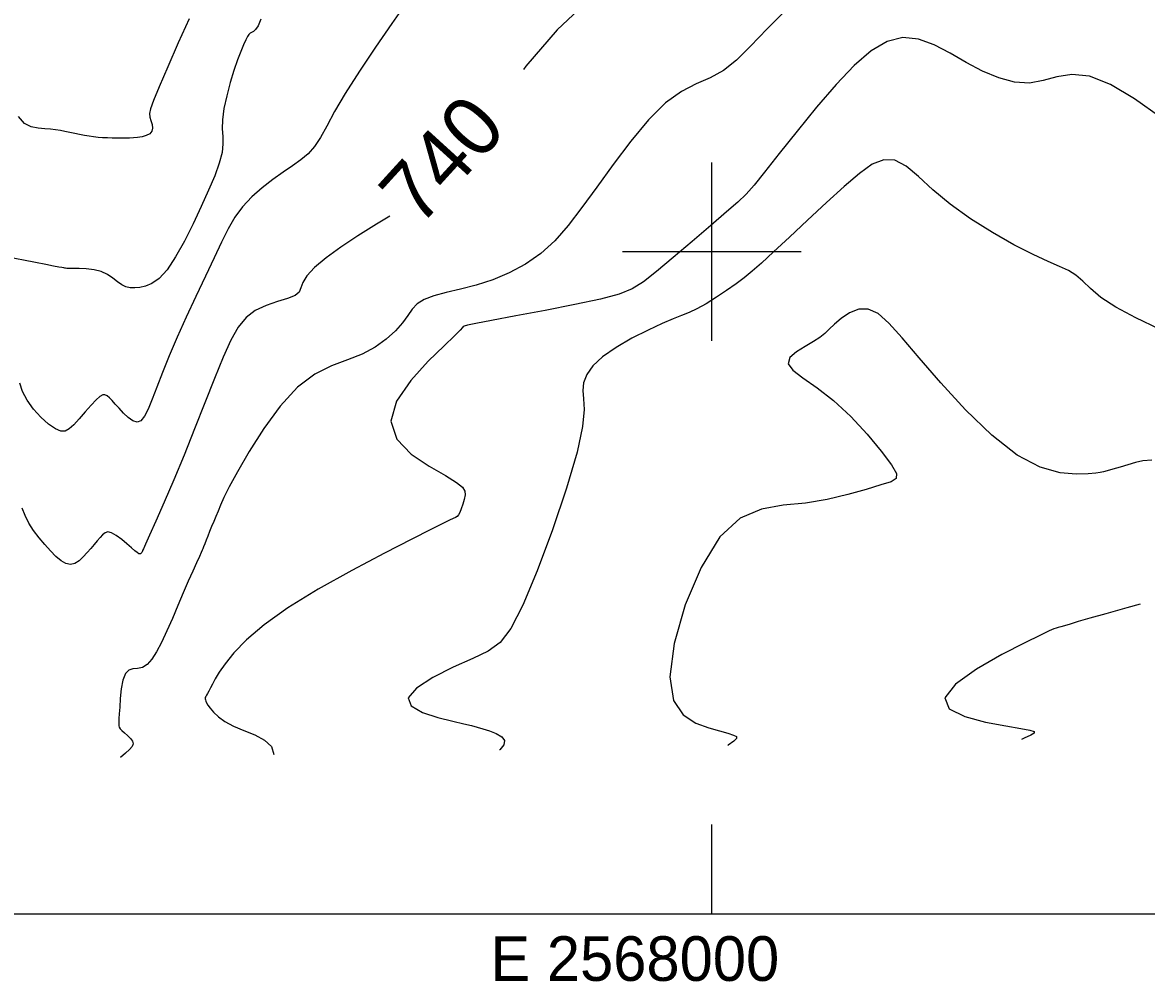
# Model space of a CAD drawing. Extents: x 2566142 to 2571431, y 418755 to 421584.
# Drawn here: x 2567768.3 to 2568146, y 418754.8 to 419077 of the extents above; entities that cross this region are included whole.
import ezdxf

# ---------------------------------------------------------------- set-up
doc = ezdxf.new("R2010")
doc.units = 0
for name, color, linetype in [('Contour_ADS_Label_Major', 7, 'Continuous'), ('Contour_ADS_Major', 7, 'Continuous'), ('Contour_ADS_Minor', 7, 'Continuous'), ('Contour_ADS_State_Plane_Border', 7, 'Continuous'), ('Contour_ADS_Tick', 7, 'Continuous')]:
    doc.layers.add(name, color=color, linetype=linetype)

# ---------------------------------------------------------------- blocks, each defined once
blk = doc.blocks.new('S890')
at = {"layer": 'Contour_ADS_Tick'}
for p, q in [((0, -0.5), (0, 0.5)), ((-0.5, 0), (0.5, 0))]:
    blk.add_line(p, q, dxfattribs=at)

msp = doc.modelspace()

# ---------------------------------------------------------------- linework, layer by layer
at = {"layer": 'Contour_ADS_Major'}
for points in [[(2567958.79, 419084.76), (2567948.02, 419074.54), (2567937.48, 419062.31), (2567936.64, 419061.21)], [(2567891.75, 419011.92), (2567887.24, 419009.19), (2567881.01, 419005.27), (2567875.29, 419001.46), (2567870.39, 418997.87), (2567866.5, 418994.63), (2567863.85, 418991.86), (2567862.49, 418989.61), (2567861.87, 418987.84), (2567861.26, 418986.43), (2567859.94, 418985.27), (2567857.4, 418984.26), (2567853.96, 418983.21), (2567850.15, 418981.92), (2567846.52, 418980.19), (2567843.46, 418977.83), (2567840.83, 418974.59), (2567838.35, 418970.25), (2567835.75, 418964.56), (2567832.81, 418957.42), (2567829.58, 418949.21), (2567826.16, 418940.45), (2567822.66, 418931.66), (2567819.19, 418923.31), (2567815.95, 418915.81), (2567813.15, 418909.49), (2567811.01, 418904.73), (2567809.66, 418901.74), (2567808.95, 418900.18), (2567808.69, 418899.58), (2567808.64, 418899.47), (2567808.63, 418899.44), (2567808.61, 418899.41), (2567808.58, 418899.33), (2567808.51, 418899.19), (2567808.4, 418898.97), (2567808.25, 418898.72), (2567808.03, 418898.52), (2567807.76, 418898.44), (2567807.41, 418898.53), (2567806.89, 418898.87), (2567806.11, 418899.5), (2567804.97, 418900.48), (2567803.43, 418901.82), (2567801.65, 418903.29), (2567799.85, 418904.62), (2567798.25, 418905.53), (2567797.01, 418905.81), (2567796.05, 418905.54), (2567795.22, 418904.86), (2567794.39, 418903.91), (2567793.46, 418902.81), (2567792.4, 418901.6), (2567791.24, 418900.29), (2567790, 418898.89), (2567788.69, 418897.46), (2567787.32, 418896.17), (2567785.9, 418895.23), (2567784.42, 418894.85), (2567782.88, 418895.18), (2567781.27, 418896.15), (2567779.56, 418897.63), (2567777.74, 418899.48), (2567775.82, 418901.57), (2567773.88, 418903.85), (2567772.05, 418906.27), (2567770.45, 418908.79), (2567769.19, 418911.35), (2567768.21, 418913.81)], [(2568143.88, 418881.52), (2568139.46, 418880.33), (2568132.33, 418878.34), (2568126.99, 418876.82), (2568123.11, 418875.69), (2568120.38, 418874.88), (2568118.48, 418874.33), (2568117.21, 418873.96), (2568116.34, 418873.72), (2568115.66, 418873.53), (2568114.89, 418873.27), (2568113.37, 418872.62), (2568110.37, 418871.19), (2568105.13, 418868.59), (2568097.43, 418864.61), (2568088.92, 418859.75), (2568081.81, 418854.68), (2568078.25, 418850.07), (2568079.72, 418846.45), (2568084.95, 418843.79), (2568091.95, 418841.91), (2568098.76, 418840.64), (2568103.76, 418839.81), (2568106.85, 418839.24), (2568108.29, 418838.78), (2568108.33, 418838.26), (2568107.19, 418837.53), (2568104.95, 418836.49), (2568104.04, 418836.1)]]:
    msp.add_lwpolyline(points, dxfattribs=at)
at = {"layer": 'Contour_ADS_Minor'}
for points in [[(2568025.47, 419081.78), (2568018.57, 419074.86), (2568012.99, 419069.04), (2568008.25, 419064.35), (2568003.86, 419060.84), (2567999.42, 419058.42), (2567994.76, 419056.37), (2567989.8, 419053.85), (2567984.44, 419050), (2567978.67, 419044.24), (2567972.7, 419037.08), (2567966.81, 419029.29), (2567961.29, 419021.65), (2567956.33, 419014.78), (2567951.73, 419008.8), (2567947.21, 419003.66), (2567942.48, 418999.33), (2567937.34, 418995.76), (2567931.89, 418992.87), (2567926.32, 418990.58), (2567920.8, 418988.79), (2567915.52, 418987.41), (2567910.69, 418986.27), (2567906.53, 418985.19), (2567903.25, 418983.97), (2567900.95, 418982.48), (2567899.29, 418980.67), (2567897.81, 418978.55), (2567896.05, 418976.12), (2567893.65, 418973.4), (2567890.56, 418970.59), (2567886.81, 418967.91), (2567882.46, 418965.59), (2567877.54, 418963.7), (2567872.19, 418961.68), (2567866.53, 418958.83), (2567860.71, 418954.44), (2567854.89, 418948.09), (2567849.38, 418940.54), (2567844.49, 418932.85), (2567840.56, 418926.06), (2567837.81, 418920.98), (2567836.02, 418917.39), (2567834.88, 418914.83), (2567834.07, 418912.84), (2567833.32, 418911.02), (2567832.58, 418909.29), (2567831.87, 418907.63), (2567831.19, 418906.02), (2567830.56, 418904.46), (2567830.01, 418903.01), (2567829.55, 418901.78), (2567829.2, 418900.84), (2567828.97, 418900.21), (2567828.75, 418899.66), (2567828.4, 418898.89), (2567827.79, 418897.57), (2567826.82, 418895.49), (2567825.54, 418892.69), (2567824.01, 418889.27), (2567822.31, 418885.37), (2567820.52, 418881.13), (2567818.68, 418876.77), (2567816.85, 418872.55), (2567815.07, 418868.74), (2567813.39, 418865.57), (2567811.77, 418863.08), (2567810.19, 418861.3), (2567808.6, 418860.27), (2567806.99, 418859.9), (2567805.44, 418859.79), (2567804.04, 418859.43)], [(2567897.17, 419083.42), (2567892.39, 419076.6), (2567886.95, 419068.72), (2567881.53, 419060.63), (2567876.77, 419053.18), (2567873.18, 419047.03), (2567870.54, 419042.15), (2567868.43, 419038.31), (2567866.47, 419035.3)], [(2567824.28, 419078.23), (2567820.67, 419070.15), (2567817.16, 419062.11), (2567814.27, 419055.33), (2567812.37, 419050.74), (2567811.36, 419047.97), (2567811.02, 419046.36), (2567811.14, 419045.23), (2567811.48, 419044.03), (2567811.85, 419042.76), (2567812.04, 419041.53), (2567811.83, 419040.45), (2567811.08, 419039.61), (2567809.91, 419039.01), (2567808.49, 419038.6), (2567807.02, 419038.35), (2567805.63, 419038.21), (2567804.3, 419038.16), (2567802.97, 419038.16), (2567801.57, 419038.17), (2567800.06, 419038.17), (2567798.48, 419038.17), (2567796.86, 419038.19), (2567795.26, 419038.25), (2567793.71, 419038.36), (2567792.2, 419038.54), (2567790.68, 419038.77), (2567789.13, 419039.05), (2567787.51, 419039.37), (2567785.86, 419039.73), (2567784.21, 419040.08), (2567782.6, 419040.42), (2567781.04, 419040.72), (2567779.45, 419040.97), (2567777.73, 419041.16), (2567775.78, 419041.3), (2567773.56, 419041.43), (2567771.2, 419041.88), (2567768.94, 419043.07), (2567766.97, 419045.39)], [(2567848.44, 419078.16), (2567847.48, 419075.92), (2567846.63, 419074.64), (2567845.9, 419073.99), (2567845.29, 419073.67), (2567844.81, 419073.39), (2567844.39, 419072.97), (2567843.93, 419072.28), (2567843.35, 419071.17), (2567842.58, 419069.51), (2567841.64, 419067.26), (2567840.55, 419064.39), (2567839.36, 419060.89), (2567838.12, 419056.78), (2567836.95, 419052.4), (2567836.03, 419048.12), (2567835.49, 419044.34), (2567835.43, 419041.29), (2567835.6, 419038.71), (2567835.69, 419036.18), (2567835.39, 419033.3), (2567834.46, 419029.75), (2567832.92, 419025.5), (2567830.87, 419020.63), (2567828.41, 419015.2), (2567825.65, 419009.36), (2567822.72, 419003.53), (2567819.75, 418998.22), (2567816.89, 418993.93), (2567814.23, 418991.02), (2567811.81, 418989.28), (2567809.64, 418988.39), (2567807.71, 418987.99), (2567806.02, 418987.81), (2567804.51, 418987.86), (2567803.1, 418988.18), (2567801.71, 418988.85), (2567800.28, 418989.87), (2567798.71, 418991.09), (2567796.92, 418992.3), (2567794.8, 418993.28), (2567792.35, 418993.9), (2567789.76, 418994.2), (2567787.34, 418994.31), (2567785.37, 418994.32), (2567784.04, 418994.33), (2567783.25, 418994.36), (2567782.8, 418994.4), (2567782.51, 418994.46), (2567782.16, 418994.52)], [(2568150.89, 419045.03), (2568142.04, 419051.37), (2568133.94, 419056.13), (2568126.86, 419058.92), (2568120.96, 419059.56), (2568115.91, 419058.77), (2568111.29, 419057.48), (2568106.67, 419056.64), (2568101.7, 419056.97), (2568096.43, 419058.41), (2568090.98, 419060.69), (2568085.49, 419063.53), (2568080.06, 419066.63), (2568074.69, 419069.45), (2568069.39, 419071.41), (2568064.12, 419071.95), (2568058.86, 419070.61), (2568053.47, 419067.43), (2568047.8, 419062.56), (2568041.71, 419056.19), (2568035.16, 419048.58), (2568028.59, 419040.53), (2568022.56, 419032.92), (2568017.65, 419026.66), (2568014.16, 419022.35), (2568011.47, 419019.32), (2568008.69, 419016.64), (2568004.94, 419013.35), (2567999.64, 419008.77), (2567993.36, 419003.4), (2567986.97, 418997.98), (2567981.36, 418993.29), (2567977.05, 418989.88), (2567973.24, 418987.51), (2567968.81, 418985.72), (2567962.61, 418984.06), (2567953.95, 418982.2), (2567943.92, 418980.24), (2567934.08, 418978.4), (2567925.96, 418976.9), (2567920.7, 418975.91), (2567917.9, 418975.33), (2567916.74, 418975.01), (2567916.41, 418974.8), (2567916.16, 418974.48), (2567915.38, 418973.63), (2567913.51, 418971.76), (2567909.99, 418968.38), (2567904.65, 418963.2), (2567898.77, 418956.75), (2567894.03, 418949.77), (2567892.11, 418942.99), (2567894.11, 418937.02), (2567898.95, 418931.99), (2567904.94, 418927.9), (2567910.44, 418924.75), (2567914.15, 418922.48), (2567916.16, 418920.86), (2567916.97, 418919.56), (2567917.03, 418918.27), (2567916.75, 418916.77), (2567916.29, 418915.16), (2567915.76, 418913.64), (2567915.24, 418912.39), (2567914.81, 418911.56), (2567914.37, 418911.03), (2567913.83, 418910.67), (2567913.05, 418910.3), (2567911.83, 418909.75), (2567909.57, 418908.67), (2567905.57, 418906.7), (2567899.14, 418903.45), (2567889.92, 418898.72), (2567878.98, 418892.91), (2567867.71, 418886.59), (2567857.52, 418880.33), (2567849.52, 418874.6), (2567843.6, 418869.54), (2567839.37, 418865.17), (2567836.42, 418861.55)], [(2567866.47, 419035.3), (2567864.3, 419032.88), (2567861.85, 419030.82), (2567859.07, 419028.87), (2567855.93, 419026.75), (2567852.45, 419024.29), (2567848.83, 419021.48), (2567845.34, 419018.38), (2567842.21, 419015.06), (2567839.63, 419011.53), (2567837.38, 419007.64), (2567835.17, 419003.16), (2567832.71, 418997.89), (2567829.8, 418991.73), (2567826.59, 418984.96), (2567823.34, 418978), (2567820.28, 418971.22), (2567817.62, 418964.98), (2567815.36, 418959.4), (2567813.46, 418954.52), (2567811.86, 418950.4), (2567810.52, 418947.12), (2567809.32, 418944.7), (2567808.13, 418943.21), (2567806.85, 418942.69), (2567805.39, 418943.12), (2567803.82, 418944.26), (2567802.24, 418945.78), (2567800.78, 418947.38), (2567799.51, 418948.79), (2567798.43, 418949.95), (2567797.51, 418950.86), (2567796.73, 418951.51), (2567796.03, 418951.87), (2567795.29, 418951.86), (2567794.35, 418951.33), (2567793.07, 418950.19), (2567791.37, 418948.37), (2567789.39, 418946.14), (2567787.37, 418943.86), (2567785.52, 418941.85), (2567784, 418940.42), (2567782.64, 418939.68), (2567781.18, 418939.67), (2567779.37, 418940.47), (2567777.06, 418942.09), (2567774.49, 418944.36), (2567771.97, 418947.09), (2567769.85, 418950.06), (2567768.37, 418953.05), (2567767.44, 418955.79)], [(2568150.39, 418973.92), (2568142.45, 418977.75), (2568135.69, 418981.34), (2568130.72, 418984.64), (2568127.21, 418987.57), (2568124.59, 418990.07), (2568122.32, 418992.09), (2568119.85, 418993.65), (2568116.84, 418995.05), (2568112.96, 418996.72), (2568107.9, 418999.05), (2568101.49, 419002.33), (2568094.26, 419006.41), (2568086.89, 419011.03), (2568080.05, 419015.94), (2568074.27, 419020.82), (2568069.43, 419025.23), (2568065.25, 419028.68), (2568061.46, 419030.69), (2568057.76, 419030.88), (2568053.89, 419029.34), (2568049.56, 419026.28), (2568044.48, 419021.91), (2568038.53, 419016.49), (2568032.16, 419010.6), (2568026.02, 419004.86), (2568020.7, 418999.9), (2568016.64, 418996.17), (2568013.53, 418993.43), (2568010.85, 418991.24), (2568008.12, 418989.19), (2568004.94, 418986.96), (2568001.49, 418984.66), (2567998.07, 418982.52), (2567994.96, 418980.76), (2567992.33, 418979.5), (2567989.83, 418978.5), (2567986.99, 418977.41), (2567983.32, 418975.88), (2567978.54, 418973.66), (2567973.14, 418970.89), (2567967.81, 418967.8), (2567963.24, 418964.65), (2567959.96, 418961.62), (2567957.91, 418958.73), (2567956.87, 418955.97), (2567956.62, 418953.32), (2567956.86, 418950.58), (2567957.05, 418946.92), (2567956.54, 418941.29), (2567954.72, 418932.68), (2567951.18, 418920.59), (2567946.45, 418906.58), (2567941.29, 418892.74), (2567936.45, 418881.18), (2567932.44, 418873.4), (2567928.79, 418868.7), (2567924.76, 418865.77), (2567919.65, 418863.32), (2567913.09, 418860.35), (2567906.26, 418856.92), (2567900.67, 418853.39), (2567897.88, 418850.12), (2567898.9, 418847.39), (2567902.75, 418845.2), (2567907.93, 418843.52), (2567912.94, 418842.28), (2567916.63, 418841.41), (2567919.19, 418840.79), (2567921.15, 418840.27), (2567923.06, 418839.71), (2567925.28, 418838.98), (2567927.53, 418838.07), (2567929.35, 418836.99), (2567930.29, 418835.74), (2567930.03, 418834.31), (2567928.74, 418832.67), (2567928.66, 418832.59)], [(2567782.16, 418994.52), (2567781.55, 418994.63), (2567780.48, 418994.83), (2567778.72, 418995.17), (2567776.12, 418995.67), (2567772.72, 418996.32), (2567768.61, 418997.12), (2567763.91, 418998.04)], [(2568147.88, 418929.94), (2568144.79, 418929.76), (2568142.34, 418929.16), (2568139.77, 418928.41), (2568137.15, 418927.63), (2568134.75, 418926.92), (2568132.85, 418926.35), (2568131.58, 418925.99), (2568130.5, 418925.77), (2568128.99, 418925.6), (2568126.46, 418925.4), (2568122.44, 418925.22), (2568116.99, 418925.69), (2568110.29, 418927.58), (2568102.55, 418931.67), (2568094.02, 418938.39), (2568085.26, 418946.88), (2568076.93, 418955.92), (2568069.67, 418964.31), (2568063.94, 418971.06), (2568059.47, 418976), (2568055.83, 418979.19), (2568052.56, 418980.69), (2568049.35, 418980.62), (2568046.25, 418979.41), (2568043.46, 418977.58), (2568041.14, 418975.63), (2568039.39, 418973.97), (2568037.9, 418972.54), (2568036.29, 418971.2), (2568034.16, 418969.78), (2568031.33, 418968.17), (2568028.41, 418966.38), (2568026.23, 418964.43), (2568025.62, 418962.36), (2568027.18, 418960.16), (2568030.59, 418957.56), (2568035.33, 418954.27), (2568040.86, 418949.98), (2568046.65, 418944.56), (2568052.17, 418938.63), (2568056.9, 418932.97), (2568060.33, 418928.39), (2568062.03, 418925.44), (2568061.96, 418923.73), (2568060.18, 418922.66), (2568056.76, 418921.61), (2568051.81, 418920.11), (2568045.67, 418918.36), (2568038.74, 418916.71), (2568031.39, 418915.49), (2568023.99, 418914.78), (2568016.67, 418913.53), (2568009.54, 418910.42), (2568002.7, 418904.14), (2567996.34, 418893.92), (2567991, 418881.29), (2567987.31, 418868.32), (2567985.9, 418857.11), (2567987.14, 418849.24), (2567990.35, 418844.34), (2567994.6, 418841.55), (2567998.94, 418840), (2568002.58, 418838.96), (2568005.36, 418838.2), (2568007.26, 418837.6), (2568008.25, 418837.06), (2568008.31, 418836.45), (2568007.39, 418835.57), (2568005.43, 418834.19), (2568005.34, 418834.12)], [(2567836.42, 418861.55), (2567834.39, 418858.67), (2567833.03, 418856.44), (2567832.14, 418854.73), (2567831.51, 418853.41), (2567830.99, 418852.37), (2567830.53, 418851.57), (2567830.17, 418850.96), (2567829.91, 418850.52), (2567829.75, 418850.2), (2567829.7, 418849.96), (2567829.72, 418849.72), (2567829.79, 418849.42), (2567829.92, 418849.01), (2567830.16, 418848.43), (2567830.61, 418847.64), (2567831.37, 418846.59), (2567832.51, 418845.24), (2567834.14, 418843.71), (2567836.34, 418842.11), (2567839.2, 418840.56), (2567842.71, 418839.12), (2567846.4, 418837.64), (2567849.67, 418835.9), (2567851.95, 418833.7), (2567852.78, 418831.07)], [(2567804.04, 418859.43), (2567802.9, 418858.31), (2567802.08, 418856.08), (2567801.53, 418853.11), (2567801.19, 418849.89), (2567800.98, 418846.96), (2567800.83, 418844.7), (2567800.73, 418843.1), (2567800.67, 418841.99), (2567800.65, 418841.22), (2567800.68, 418840.67), (2567800.82, 418840.21), (2567801.15, 418839.73), (2567801.74, 418839.15), (2567802.63, 418838.37), (2567803.66, 418837.45), (2567804.61, 418836.48), (2567805.27, 418835.53), (2567805.47, 418834.66), (2567805.16, 418833.77), (2567804.33, 418832.75), (2567802.94, 418831.46), (2567801.3, 418830.04)]]:
    msp.add_lwpolyline(points, dxfattribs=at)
at = {"layer": 'Contour_ADS_State_Plane_Border'}
msp.add_line((2568000, 418777.5), (2568000, 418807.5), dxfattribs=at)
msp.add_lwpolyline([(2566164.43, 418777.5), (2571407.81, 418777.5), (2571407.81, 421561.67), (2566164.43, 421561.67), (2566164.43, 418777.5)], close=True, dxfattribs=at)

# ---------------------------------------------------------------- block references
at = {"layer": 'Contour_ADS_Tick', "xscale": 60, "yscale": 60}
msp.add_blockref('S890', (2568000, 419000), dxfattribs=at)

# ---------------------------------------------------------------- texts
at = {"layer": 'Contour_ADS_Label_Major'}
msp.add_text('740', height=20, rotation=47.6776, dxfattribs=at).set_placement((2567901.58, 419007.86))
at = {"layer": 'Contour_ADS_State_Plane_Border'}
msp.add_text(' E 2568000', height=15, dxfattribs=at).set_placement((2567920, 418755))

doc.saveas('drawing.dxf')
